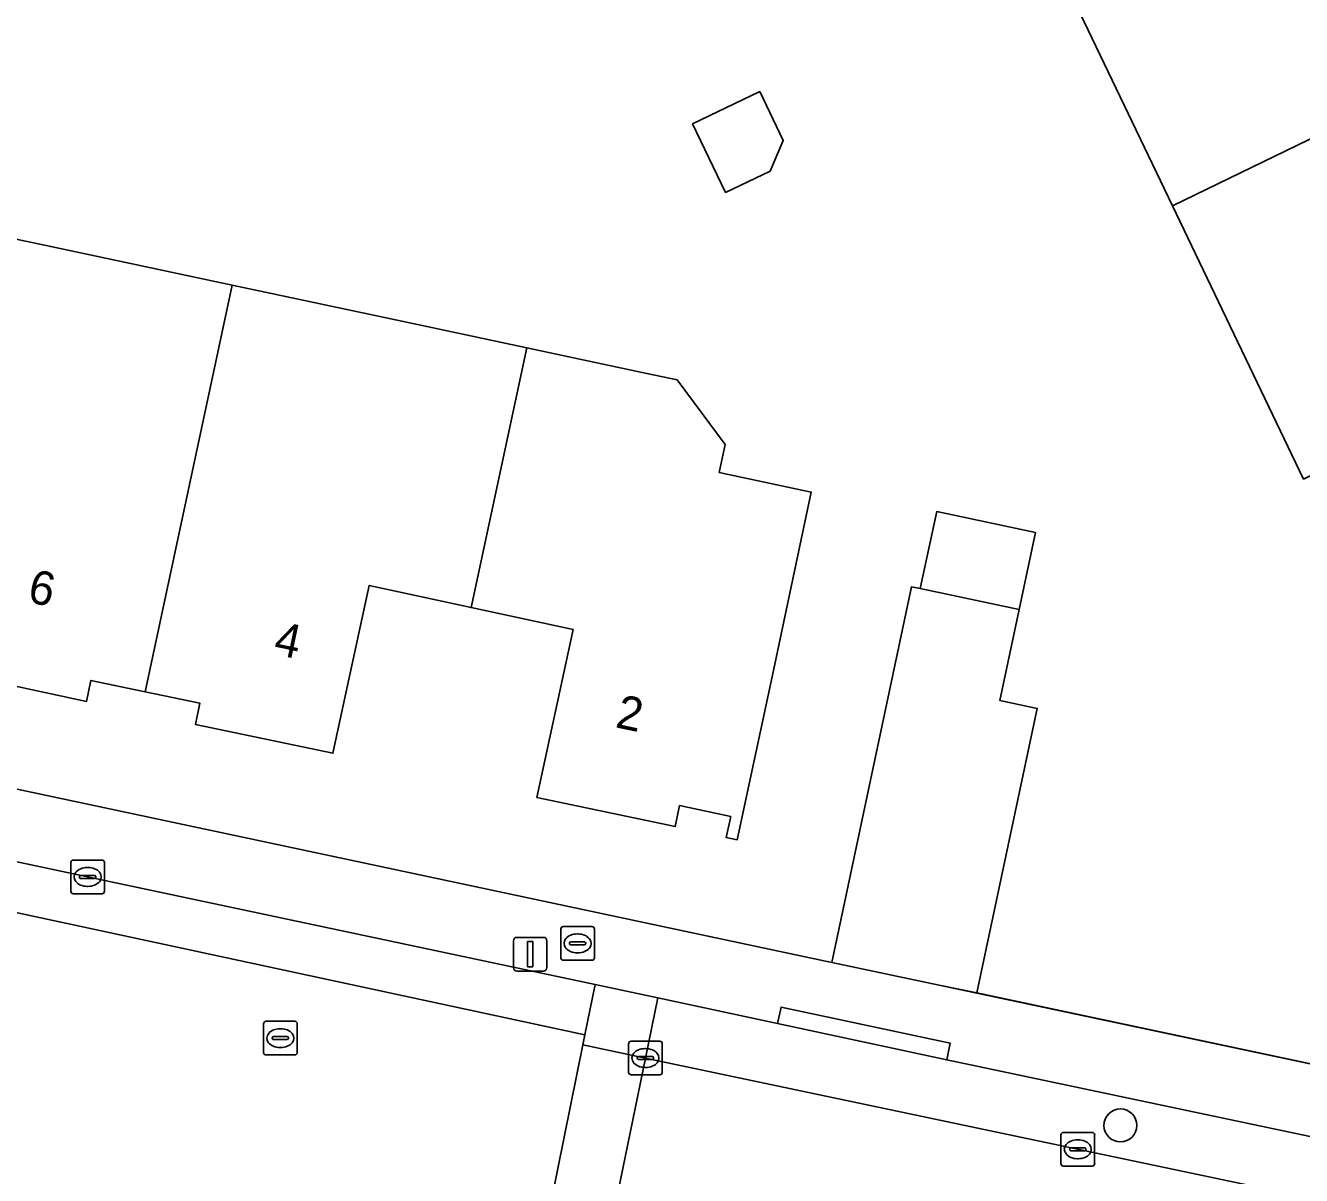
# Model space of a CAD drawing. Extents: x 160455 to 162082, y 388339 to 389736.
# Drawn here: x 160827.09 to 160864.98, y 389001.22 to 389035.38 of the extents above; entities that cross this region are included whole.
import ezdxf

# ---------------------------------------------------------------- set-up
doc = ezdxf.new("R2010")
doc.units = 0
for name, color, linetype in [('IMGEO_Boom', 7, 'Continuous'), ('IMGEO_Brandkraan', 7, 'Continuous'), ('IMGEO_Erf', 7, 'Continuous'), ('IMGEO_Kolk', 7, 'Continuous'), ('IMGEO_Lichtmast', 7, 'Continuous'), ('IMGEO_Muur', 7, 'Continuous'), ('IMGEO_Pand', 7, 'Continuous'), ('IMGEO_Pand_nummerreeks', 7, 'Continuous'), ('IMGEO_Parkeervlak_open', 7, 'Continuous'), ('IMGEO_Rijbaan_lokaal_gesloten', 7, 'Continuous'), ('IMGEO_Rijbaan_lokaal_open', 7, 'Continuous'), ('IMGEO_Rioolput', 7, 'Continuous'), ('IMGEO_Voetpad_open', 7, 'Continuous')]:
    doc.layers.add(name, color=color, linetype=linetype)

msp = doc.modelspace()

# ---------------------------------------------------------------- linework, layer by layer
at = {"layer": 'IMGEO_Boom'}
msp.add_circle((160859.601, 389002.71), 0.489, dxfattribs=at)
at = {"layer": 'IMGEO_Brandkraan'}
for p, q in [((160843.057, 389008.617), (160843.909, 389008.617)), ((160842.982, 389007.691), (160842.982, 389008.543)), ((160843.47, 389008.397), (160843.495, 389008.397)), ((160843.983, 389008.543), (160843.983, 389007.691)), ((160843.241, 389008.111), (160843.241, 389008.123)), ((160843.679, 389008.074), (160843.281, 389008.074)), ((160843.284, 389008.16), (160843.682, 389008.16)), ((160843.493, 389007.837), (160843.468, 389007.837)), ((160843.725, 389008.123), (160843.725, 389008.111)), ((160843.909, 389007.617), (160843.057, 389007.617))]:
    msp.add_line(p, q, dxfattribs=at)
for points in [[(160843.057, 389008.617), (160843.909, 389008.617)], [(160842.982, 389007.691), (160842.982, 389008.543)], [(160843.983, 389008.543), (160843.983, 389007.691)], [(160843.909, 389007.617), (160843.057, 389007.617)]]:
    msp.add_lwpolyline(points, dxfattribs=at)
for centre, radius, start, end in [((160843.059, 389008.541), 0.0765, 91.552, 178.448), ((160843.059, 389008.541), 0.0765, 91.552, 178.448), ((160843.907, 389008.541), 0.0765, 1.552, 88.448), ((160843.907, 389008.541), 0.0765, 1.552, 88.448), ((160843.281, 389008.12), 0.0403, 85.8775, 175.7526), ((160843.278, 389008.11), 0.0366, 178.938, 274.7102), ((160843.682, 389008.117), 0.043, 264.8664, 352.4533), ((160843.686, 389008.122), 0.0386, 1.7309, 96.639), ((160843.059, 389007.693), 0.0765, 181.552, 268.448), ((160843.059, 389007.693), 0.0765, 181.552, 268.448), ((160843.907, 389007.693), 0.0765, 271.552, 358.448), ((160843.907, 389007.693), 0.0765, 271.552, 358.448)]:
    msp.add_arc(centre, radius, start, end, dxfattribs=at)
for centre, major_axis, ratio, start_param, end_param in [((160843.469, 389008.117), (-0.387, 0.002), 0.722429, 4.712389, 7.853982), ((160843.494, 389008.117), (-0.39, 0.002), 0.717154, 1.570796, 4.712389)]:
    msp.add_ellipse(centre, major_axis=major_axis, ratio=ratio, start_param=start_param, end_param=end_param, dxfattribs=at)
at = {"layer": 'IMGEO_Erf'}
for points in [[(160865.037, 389021.906), (160861.146, 389030.021), (160857.323, 389037.992), (160857.215, 389037.939), (160857.14, 389038.092), (160855.027, 389042.424), (160858.083, 389043.915), (160856.233, 389047.708), (160854.409, 389051.447), (160851.218, 389052.116), (160851.064, 389051.382), (160850.149, 389049.486), (160841.827, 389051.242), (160842.255, 389053.239), (160842.089, 389053.274), (160837.38, 389054.262), (160837.404, 389054.379), (160833.301, 389055.182), (160828.569, 389056.109), (160828.594, 389056.227), (160824.49, 389057.031)], [(160824.451, 389029.532), (160827.837, 389028.812), (160833.222, 389027.667), (160838.594, 389026.524), (160841.971, 389025.806), (160845.348, 389025.087), (160846.439, 389024.855), (160847.865, 389022.939), (160847.687, 389022.103), (160850.421, 389021.521), (160849.265, 389016.086), (160848.224, 389011.195), (160847.898, 389011.257), (160848.028, 389011.883), (160846.508, 389012.21), (160846.38, 389011.584), (160842.268, 389012.452), (160843.347, 389017.437), (160840.321, 389018.092), (160837.295, 389018.747), (160836.216, 389013.762), (160832.134, 389014.618), (160832.269, 389015.248), (160830.644, 389015.588), (160829.031, 389015.926), (160828.901, 389015.303), (160824.81, 389016.181)], [(160759.604, 389027.003), (160851.028, 389007.553), (160853.401, 389018.708), (160853.658, 389018.653), (160854.144, 389020.941), (160857.076, 389020.317), (160856.589, 389018.03), (160856.015, 389015.332), (160857.131, 389015.095), (160855.333, 389006.643), (160876.381, 389002.172), (160884.301, 389000.512)]]:
    msp.add_lwpolyline(points, dxfattribs=at)
msp.add_lwpolyline([(160846.897, 389032.461), (160848.891, 389033.417), (160849.586, 389031.968), (160849.203, 389031.057), (160847.876, 389030.421)], close=True, dxfattribs=at)
at = {"layer": 'IMGEO_Kolk'}
for p, q in [((160828.433, 389009.664), (160828.433, 389010.516)), ((160828.508, 389010.59), (160829.36, 389010.59)), ((160829.434, 389010.516), (160829.434, 389009.664)), ((160828.735, 389010.133), (160829.133, 389010.133)), ((160828.921, 389010.37), (160828.946, 389010.37)), ((160828.692, 389010.084), (160828.692, 389010.096)), ((160829.13, 389010.047), (160828.732, 389010.047)), ((160828.944, 389009.81), (160828.919, 389009.81)), ((160829.176, 389010.096), (160829.176, 389010.084)), ((160829.36, 389009.59), (160828.508, 389009.59)), ((160845.07, 389005.212), (160845.922, 389005.212)), ((160844.995, 389004.286), (160844.995, 389005.138)), ((160845.483, 389004.992), (160845.508, 389004.992)), ((160845.996, 389005.138), (160845.996, 389004.286)), ((160845.254, 389004.706), (160845.254, 389004.718)), ((160845.692, 389004.669), (160845.294, 389004.669)), ((160845.297, 389004.755), (160845.695, 389004.755)), ((160845.506, 389004.432), (160845.481, 389004.432)), ((160845.738, 389004.718), (160845.738, 389004.706)), ((160845.922, 389004.212), (160845.07, 389004.212)), ((160857.834, 389001.575), (160857.834, 389002.427)), ((160857.909, 389002.501), (160858.761, 389002.501)), ((160858.322, 389002.281), (160858.347, 389002.281)), ((160858.835, 389002.427), (160858.835, 389001.575)), ((160858.093, 389001.995), (160858.093, 389002.007)), ((160858.531, 389001.958), (160858.133, 389001.958)), ((160858.136, 389002.044), (160858.534, 389002.044)), ((160858.577, 389002.007), (160858.577, 389001.995)), ((160858.761, 389001.501), (160857.909, 389001.501)), ((160858.345, 389001.721), (160858.32, 389001.721))]:
    msp.add_line(p, q, dxfattribs=at)
for points in [[(160828.433, 389009.664), (160828.433, 389010.516)], [(160828.508, 389010.59), (160829.36, 389010.59)], [(160829.434, 389010.516), (160829.434, 389009.664)], [(160829.36, 389009.59), (160828.508, 389009.59)], [(160845.07, 389005.212), (160845.922, 389005.212)], [(160844.995, 389004.286), (160844.995, 389005.138)], [(160845.996, 389005.138), (160845.996, 389004.286)], [(160845.922, 389004.212), (160845.07, 389004.212)], [(160857.834, 389001.575), (160857.834, 389002.427)], [(160857.909, 389002.501), (160858.761, 389002.501)], [(160858.835, 389002.427), (160858.835, 389001.575)], [(160858.761, 389001.501), (160857.909, 389001.501)]]:
    msp.add_lwpolyline(points, dxfattribs=at)
for centre, radius, start, end in [((160828.51, 389010.514), 0.0765, 91.552, 178.448), ((160828.51, 389010.514), 0.0765, 91.552, 178.448), ((160829.358, 389010.514), 0.0765, 1.552, 88.448), ((160829.358, 389010.514), 0.0765, 1.552, 88.448), ((160828.732, 389010.093), 0.0403, 85.8775, 175.7526), ((160829.137, 389010.095), 0.0386, 1.7309, 96.639), ((160828.729, 389010.083), 0.0366, 178.938, 274.7102), ((160829.133, 389010.09), 0.043, 264.8664, 352.4533), ((160828.51, 389009.666), 0.0765, 181.552, 268.448), ((160828.51, 389009.666), 0.0765, 181.552, 268.448), ((160829.358, 389009.666), 0.0765, 271.552, 358.448), ((160829.358, 389009.666), 0.0765, 271.552, 358.448), ((160845.072, 389005.136), 0.0765, 91.552, 178.448), ((160845.072, 389005.136), 0.0765, 91.552, 178.448), ((160845.92, 389005.136), 0.0765, 1.552, 88.448), ((160845.92, 389005.136), 0.0765, 1.552, 88.448), ((160845.294, 389004.715), 0.0403, 85.8775, 175.7526), ((160845.291, 389004.705), 0.0366, 178.938, 274.7102), ((160845.695, 389004.712), 0.043, 264.8664, 352.4533), ((160845.699, 389004.717), 0.0386, 1.7309, 96.639), ((160845.072, 389004.288), 0.0765, 181.552, 268.448), ((160845.072, 389004.288), 0.0765, 181.552, 268.448), ((160845.92, 389004.288), 0.0765, 271.552, 358.448), ((160845.92, 389004.288), 0.0765, 271.552, 358.448), ((160857.911, 389002.425), 0.0765, 91.552, 178.448), ((160857.911, 389002.425), 0.0765, 91.552, 178.448), ((160858.759, 389002.425), 0.0765, 1.552, 88.448), ((160858.759, 389002.425), 0.0765, 1.552, 88.448), ((160858.133, 389002.004), 0.0403, 85.8775, 175.7526), ((160858.13, 389001.994), 0.0366, 178.938, 274.7102), ((160858.534, 389002.001), 0.043, 264.8664, 352.4533), ((160858.538, 389002.006), 0.0386, 1.7309, 96.639), ((160857.911, 389001.577), 0.0765, 181.552, 268.448), ((160857.911, 389001.577), 0.0765, 181.552, 268.448), ((160858.759, 389001.577), 0.0765, 271.552, 358.448), ((160858.759, 389001.577), 0.0765, 271.552, 358.448)]:
    msp.add_arc(centre, radius, start, end, dxfattribs=at)
for centre, major_axis, ratio, start_param, end_param in [((160828.92, 389010.09), (-0.387, 0.002), 0.722429, 4.712389, 7.853982), ((160828.945, 389010.09), (-0.39, 0.002), 0.717154, 1.570796, 4.712389), ((160845.482, 389004.712), (-0.387, 0.002), 0.722429, 4.712389, 7.853982), ((160845.507, 389004.712), (-0.39, 0.002), 0.717154, 1.570796, 4.712389), ((160858.321, 389002.001), (-0.387, 0.002), 0.722429, 4.712389, 7.853982), ((160858.346, 389002.001), (-0.39, 0.002), 0.717154, 1.570796, 4.712389)]:
    msp.add_ellipse(centre, major_axis=major_axis, ratio=ratio, start_param=start_param, end_param=end_param, dxfattribs=at)
at = {"layer": 'IMGEO_Lichtmast'}
for p, q in [((160841.678, 389008.296), (160842.468, 389008.296)), ((160842.468, 389008.296), (160841.678, 389008.296)), ((160841.578, 389007.396), (160841.578, 389008.196)), ((160841.578, 389008.196), (160841.578, 389007.396)), ((160842.568, 389008.196), (160842.568, 389007.396)), ((160842.568, 389007.396), (160842.568, 389008.196)), ((160842.468, 389007.296), (160841.678, 389007.296)), ((160841.678, 389007.296), (160842.468, 389007.296))]:
    msp.add_line(p, q, dxfattribs=at)
msp.add_lwpolyline([(160841.998, 389008.171), (160842.148, 389008.171), (160842.148, 389007.421), (160841.998, 389007.421), (160841.998, 389008.171)], dxfattribs=at)
for centre, start, end in [((160841.678, 389008.196), 90, 180), ((160841.678, 389008.196), 90, 180), ((160842.468, 389008.196), 0, 90), ((160842.468, 389008.196), 360, 90), ((160841.678, 389007.396), 180, 270), ((160841.678, 389007.396), 180, 270), ((160842.468, 389007.396), 270, 0), ((160842.468, 389007.396), 270, 0)]:
    msp.add_arc(centre, 0.1, start, end, dxfattribs=at)
at = {"layer": 'IMGEO_Muur'}
msp.add_lwpolyline([(160876.381, 389002.172), (160854.217, 389006.879)], dxfattribs=at)
at = {"layer": 'IMGEO_Pand'}
for points in [[(160865.622, 389042.198), (160857.14, 389038.092), (160857.215, 389037.939), (160857.323, 389037.992), (160861.146, 389030.021), (160869.565, 389034.114), (160870.644, 389034.639), (160868.531, 389038.972), (160867.452, 389038.446), (160866.373, 389040.659), (160865.698, 389042.042)], [(160869.565, 389034.114), (160861.146, 389030.021), (160865.037, 389021.906), (160873.508, 389026.031), (160874.587, 389026.556), (160872.478, 389030.881), (160871.399, 389030.354), (160870.73, 389031.726), (160869.64, 389033.96)], [(160847.876, 389030.421), (160849.203, 389031.057), (160849.586, 389031.968), (160848.891, 389033.417), (160846.897, 389032.461)], [(160822.819, 389021.853), (160825.877, 389021.203), (160824.81, 389016.181), (160828.901, 389015.303), (160829.031, 389015.926), (160830.644, 389015.588), (160833.222, 389027.667), (160827.837, 389028.812), (160824.451, 389029.532)], [(160830.644, 389015.588), (160832.269, 389015.248), (160832.134, 389014.618), (160836.216, 389013.762), (160837.295, 389018.747), (160840.321, 389018.092), (160841.971, 389025.806), (160838.594, 389026.524), (160833.222, 389027.667)], [(160840.321, 389018.092), (160843.347, 389017.437), (160842.268, 389012.452), (160846.38, 389011.584), (160846.508, 389012.21), (160848.028, 389011.883), (160847.898, 389011.257), (160848.224, 389011.195), (160849.265, 389016.086), (160850.421, 389021.521), (160847.687, 389022.103), (160847.865, 389022.939), (160846.439, 389024.855), (160845.348, 389025.087), (160841.971, 389025.806)], [(160853.658, 389018.653), (160856.589, 389018.03), (160857.076, 389020.317), (160854.144, 389020.941)], [(160856.015, 389015.332), (160856.589, 389018.03), (160853.658, 389018.653), (160853.401, 389018.708), (160851.028, 389007.553), (160854.217, 389006.879), (160855.333, 389006.643), (160857.131, 389015.095)]]:
    msp.add_lwpolyline(points, close=True, dxfattribs=at)
at = {"layer": 'IMGEO_Parkeervlak_open'}
for points in [[(160816.207, 389011.308), (160843.699, 389005.404), (160844.001, 389006.893), (160828.933, 389010.089), (160816.553, 389012.731)], [(160844.001, 389006.893), (160843.699, 389005.404), (160843.638, 389005.103), (160845.496, 389004.711), (160845.862, 389006.495)]]:
    msp.add_lwpolyline(points, close=True, dxfattribs=at)
for points in [[(160854.443, 389004.661), (160849.419, 389005.735), (160845.862, 389006.495), (160845.496, 389004.711), (160867.814, 389000), (160872.623, 388998.985), (160887.391, 388995.848), (160890.171, 388995.253)], [(160887.539, 388997.663), (160876.487, 389000), (160854.443, 389004.661)]]:
    msp.add_lwpolyline(points, dxfattribs=at)
at = {"layer": 'IMGEO_Rijbaan_lokaal_gesloten'}
for points in [[(160843.638, 389005.103), (160843.699, 389005.404), (160816.207, 389011.308), (160816.135, 389010.987), (160815.141, 389006.537), (160815.115, 389006.368)], [(160840.397, 389000.945), (160840.869, 389000.897), (160841.426, 389000.794), (160842.026, 389000.677), (160842.545, 389000.589), (160842.714, 389000.554), (160843.638, 389005.103)]]:
    msp.add_lwpolyline(points, dxfattribs=at)
msp.add_lwpolyline([(160872.623, 388998.985), (160867.814, 389000), (160845.496, 389004.711), (160844.595, 389000.326), (160844.564, 389000.17), (160857.589, 388997.52), (160867.01, 388995.554), (160869.91, 388994.949), (160871.896, 388994.534), (160875.714, 388993.72), (160879.363, 388992.942), (160889.574, 388990.764), (160894.515, 388989.735), (160898.466, 388988.877), (160895.886, 388994.089), (160890.171, 388995.253), (160887.391, 388995.848)], close=True, dxfattribs=at)
at = {"layer": 'IMGEO_Rijbaan_lokaal_open'}
msp.add_lwpolyline([(160845.496, 389004.711), (160843.638, 389005.103), (160842.714, 389000.554), (160842.832, 389000.53), (160844.564, 389000.17), (160844.595, 389000.326)], close=True, dxfattribs=at)
at = {"layer": 'IMGEO_Rioolput'}
for p, q in [((160834.156, 389004.877), (160834.156, 389005.729)), ((160834.231, 389005.803), (160835.083, 389005.803)), ((160834.644, 389005.583), (160834.669, 389005.583)), ((160835.157, 389005.729), (160835.157, 389004.877)), ((160834.415, 389005.297), (160834.415, 389005.309)), ((160834.853, 389005.26), (160834.455, 389005.26)), ((160834.458, 389005.346), (160834.856, 389005.346)), ((160834.899, 389005.309), (160834.899, 389005.297)), ((160835.083, 389004.803), (160834.231, 389004.803)), ((160834.667, 389005.023), (160834.642, 389005.023))]:
    msp.add_line(p, q, dxfattribs=at)
for points in [[(160834.156, 389004.877), (160834.156, 389005.729)], [(160834.231, 389005.803), (160835.083, 389005.803)], [(160835.157, 389005.729), (160835.157, 389004.877)], [(160835.083, 389004.803), (160834.231, 389004.803)]]:
    msp.add_lwpolyline(points, dxfattribs=at)
for centre, radius, start, end in [((160834.233, 389005.727), 0.0765, 91.552, 178.448), ((160834.233, 389005.727), 0.0765, 91.552, 178.448), ((160835.081, 389005.727), 0.0765, 1.552, 88.448), ((160835.081, 389005.727), 0.0765, 1.552, 88.448), ((160834.455, 389005.306), 0.0403, 85.8775, 175.7526), ((160834.452, 389005.296), 0.0366, 178.938, 274.7102), ((160834.856, 389005.303), 0.043, 264.8664, 352.4533), ((160834.86, 389005.308), 0.0386, 1.7309, 96.639), ((160834.233, 389004.879), 0.0765, 181.552, 268.448), ((160834.233, 389004.879), 0.0765, 181.552, 268.448), ((160835.081, 389004.879), 0.0765, 271.552, 358.448), ((160835.081, 389004.879), 0.0765, 271.552, 358.448)]:
    msp.add_arc(centre, radius, start, end, dxfattribs=at)
for centre, major_axis, ratio, start_param, end_param in [((160834.643, 389005.303), (-0.387, 0.002), 0.722429, 4.712389, 7.853982), ((160834.668, 389005.303), (-0.39, 0.002), 0.717154, 1.570796, 4.712389)]:
    msp.add_ellipse(centre, major_axis=major_axis, ratio=ratio, start_param=start_param, end_param=end_param, dxfattribs=at)
at = {"layer": 'IMGEO_Voetpad_open'}
for points in [[(160855.333, 389006.643), (160854.217, 389006.879), (160851.028, 389007.553), (160759.604, 389027.003)], [(160761.939, 389024.325), (160779.135, 389020.68), (160779.366, 389021.755), (160784.215, 389020.714), (160783.984, 389019.639), (160785.028, 389019.411), (160785.256, 389020.487), (160789.993, 389019.485), (160789.765, 389018.409), (160799.2, 389016.413), (160799.304, 389016.901), (160806.98, 389015.253), (160806.876, 389014.765), (160814.475, 389013.157), (160816.553, 389012.731), (160828.933, 389010.089), (160844.001, 389006.893), (160845.862, 389006.495), (160849.419, 389005.735), (160849.523, 389006.223), (160854.547, 389005.149), (160854.443, 389004.661), (160876.487, 389000), (160887.539, 388997.663)], [(160884.301, 389000.512), (160876.381, 389002.172), (160855.333, 389006.643)]]:
    msp.add_lwpolyline(points, dxfattribs=at)
msp.add_lwpolyline([(160849.419, 389005.735), (160854.443, 389004.661), (160854.547, 389005.149), (160849.523, 389006.223)], close=True, dxfattribs=at)

# ---------------------------------------------------------------- texts
at = {"layer": 'IMGEO_Pand_nummerreeks'}
for s, rotation, p in [('6', 347.8871, (160827.115, 389018.263)), ('4', 348.1566, (160834.422, 389016.713)), ('2', 348.0804, (160844.573, 389014.541))]:
    msp.add_text(s, height=1, rotation=rotation, dxfattribs=at).set_placement(p)

doc.saveas('drawing.dxf')
